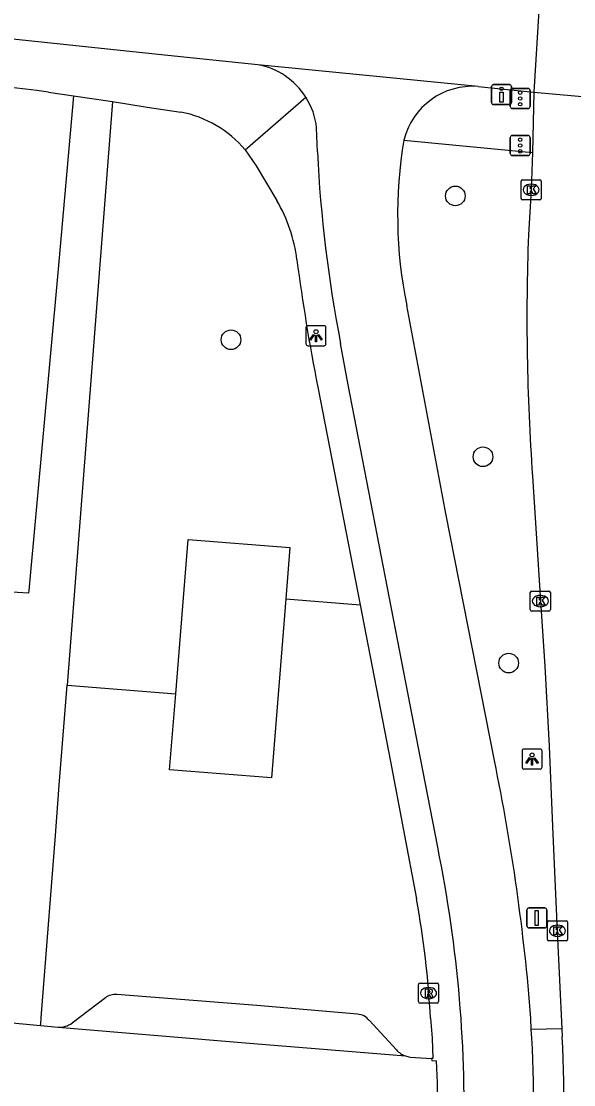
# Model space of a CAD drawing. Extents: x 161848 to 162726, y 385382 to 386521.
# Drawn here: x 162141 to 162168.5, y 386419.4 to 386472.4 of the extents above; entities that cross this region are included whole.
import ezdxf

# ---------------------------------------------------------------- set-up
doc = ezdxf.new("R2010")
doc.units = 0
for name, color, linetype in [('IMGEO_Berm_open', 7, 'Continuous'), ('IMGEO_Boom', 7, 'Continuous'), ('IMGEO_Drukknoppaal', 7, 'Continuous'), ('IMGEO_Fietspad_gesloten', 7, 'Continuous'), ('IMGEO_Groenvoorziening', 7, 'Continuous'), ('IMGEO_Kolk', 7, 'Continuous'), ('IMGEO_Lichtpunt', 7, 'Continuous'), ('IMGEO_Rijbaan_lokaal_gesloten', 7, 'Continuous'), ('IMGEO_Rijbaan_lokaal_open', 7, 'Continuous'), ('IMGEO_Rioolput', 7, 'Continuous'), ('IMGEO_Verkeersbordpaal', 7, 'Continuous'), ('IMGEO_Verkeersregelinstallatiepaal', 7, 'Continuous'), ('IMGEO_Voetpad_gesloten', 7, 'Continuous'), ('IMGEO_Voetpad_open', 7, 'Continuous')]:
    doc.layers.add(name, color=color, linetype=linetype)

msp = doc.modelspace()

# ---------------------------------------------------------------- linework, layer by layer
at = {"layer": 'IMGEO_Berm_open'}
msp.add_lwpolyline([(162167.869, 386422.175), (162166.358, 386422.133)], dxfattribs=at)
at = {"layer": 'IMGEO_Boom'}
for centre in [(162162.574, 386463.672), (162151.407, 386456.507), (162163.951, 386450.676), (162165.23, 386440.395)]:
    msp.add_circle(centre, 0.489, dxfattribs=at)
at = {"layer": 'IMGEO_Drukknoppaal'}
for p, q in [((162164.378, 386468.323), (162164.378, 386469.123)), ((162164.378, 386469.123), (162164.378, 386468.323)), ((162164.478, 386469.223), (162165.268, 386469.223)), ((162165.268, 386469.223), (162164.478, 386469.223)), ((162165.368, 386469.123), (162165.368, 386468.323)), ((162165.368, 386468.323), (162165.368, 386469.123)), ((162165.268, 386468.223), (162164.478, 386468.223)), ((162164.478, 386468.223), (162165.268, 386468.223))]:
    msp.add_line(p, q, dxfattribs=at)
msp.add_lwpolyline([(162164.948, 386468.848), (162164.948, 386468.348), (162164.798, 386468.348), (162164.798, 386468.848), (162164.948, 386468.848)], dxfattribs=at)
msp.add_circle((162164.873, 386469.013), 0.085, dxfattribs=at)
for centre, start, end in [((162164.478, 386469.123), 90, 180), ((162164.478, 386469.123), 90, 180), ((162165.268, 386469.123), 0, 90), ((162165.268, 386469.123), 360, 90), ((162164.478, 386468.323), 180, 270), ((162164.478, 386468.323), 180, 270), ((162165.268, 386468.323), 270, 0), ((162165.268, 386468.323), 270, 0)]:
    msp.add_arc(centre, 0.1, start, end, dxfattribs=at)
at = {"layer": 'IMGEO_Fietspad_gesloten'}
for points in [[(162152.75, 386470.212), (162147.786, 386470.716), (162110.939, 386474.623), (162095.249, 386475.917), (162059.758, 386479.07), (161997.359, 386484.34)], [(162163.707, 386469.123), (162152.75, 386470.212)], [(162163.707, 386469.123), (162166.489, 386468.844)], [(162155.706, 386465.862), (162155.669, 386467.058)], [(162164.519, 386435.546), (162162.11, 386447.847), (162160.155, 386458.21)], [(162161.699, 386431.215), (162160.847, 386435.656), (162157.24, 386454.256), (162156.866, 386456.311)], [(162166.358, 386422.133), (162166.336, 386422.691)], [(162166.385, 386421.705), (162166.358, 386422.133)]]:
    msp.add_lwpolyline(points, dxfattribs=at)
for centre, radius, start, end in [((162152.088, 386466.674), 3.6, 32.2207, 79.3952), ((162163.429, 386465.614), 3.52, 85.4668, 166.1145), ((162152.095, 386466.671), 3.595, 6.1772, 32.3197), ((162182.411, 386462.722), 22.709, 170.527, 191.4593), ((162223.531, 386469.254), 67.91, 182.86272, 190.98696), ((162063.222, 386414.672), 103.426, 4.44676, 11.64369), ((162097.727, 386418.17), 65.288, 358.11247, 11.52528), ((162112.857, 386418.655), 53.615, 354.05, 3.2614)]:
    msp.add_arc(centre, radius, start, end, dxfattribs=at)
at = {"layer": 'IMGEO_Groenvoorziening'}
msp.add_lwpolyline([(162148.653, 386438.858), (162149.267, 386446.55), (162154.339, 386446.147), (162154.136, 386443.591)], dxfattribs=at)
at = {"layer": 'IMGEO_Kolk'}
for p, q in [((162165.85, 386463.552), (162165.85, 386464.404)), ((162165.925, 386464.478), (162166.777, 386464.478)), ((162166.338, 386464.258), (162166.363, 386464.258)), ((162166.851, 386464.404), (162166.851, 386463.552)), ((162166.361, 386463.698), (162166.336, 386463.698)), ((162166.777, 386463.478), (162165.925, 386463.478)), ((162166.383, 386443.983), (162167.235, 386443.983)), ((162166.308, 386443.057), (162166.308, 386443.909)), ((162166.796, 386443.763), (162166.821, 386443.763)), ((162167.309, 386443.909), (162167.309, 386443.057)), ((162167.235, 386442.983), (162166.383, 386442.983)), ((162166.819, 386443.203), (162166.794, 386443.203)), ((162167.233, 386427.554), (162168.085, 386427.554)), ((162167.158, 386426.628), (162167.158, 386427.48)), ((162167.646, 386427.334), (162167.671, 386427.334)), ((162168.159, 386427.48), (162168.159, 386426.628)), ((162168.085, 386426.554), (162167.233, 386426.554)), ((162167.669, 386426.774), (162167.644, 386426.774))]:
    msp.add_line(p, q, dxfattribs=at)
for points in [[(162165.85, 386463.552), (162165.85, 386464.404)], [(162165.925, 386464.478), (162166.777, 386464.478)], [(162166.171, 386464.178), (162166.294, 386464.178), (162166.294, 386464.027), (162166.424, 386464.178), (162166.588, 386464.178), (162166.442, 386464.027), (162166.595, 386463.778), (162166.443, 386463.778), (162166.358, 386463.942), (162166.294, 386463.875), (162166.294, 386463.778), (162166.171, 386463.778), (162166.171, 386464.178)], [(162166.851, 386464.404), (162166.851, 386463.552)], [(162166.777, 386463.478), (162165.925, 386463.478)], [(162166.383, 386443.983), (162167.235, 386443.983)], [(162166.308, 386443.057), (162166.308, 386443.909)], [(162166.629, 386443.683), (162166.752, 386443.683), (162166.752, 386443.532), (162166.882, 386443.683), (162167.046, 386443.683), (162166.9, 386443.532), (162167.053, 386443.283), (162166.901, 386443.283), (162166.816, 386443.447), (162166.752, 386443.38), (162166.752, 386443.283), (162166.629, 386443.283), (162166.629, 386443.683)], [(162167.309, 386443.909), (162167.309, 386443.057)], [(162167.235, 386442.983), (162166.383, 386442.983)], [(162167.233, 386427.554), (162168.085, 386427.554)], [(162167.158, 386426.628), (162167.158, 386427.48)], [(162167.479, 386427.254), (162167.602, 386427.254), (162167.602, 386427.103), (162167.732, 386427.254), (162167.896, 386427.254), (162167.75, 386427.103), (162167.903, 386426.854), (162167.751, 386426.854), (162167.666, 386427.018), (162167.602, 386426.951), (162167.602, 386426.854), (162167.479, 386426.854), (162167.479, 386427.254)], [(162168.159, 386427.48), (162168.159, 386426.628)], [(162168.085, 386426.554), (162167.233, 386426.554)]]:
    msp.add_lwpolyline(points, dxfattribs=at)
for centre, start, end in [((162165.927, 386464.402), 91.552, 178.448), ((162165.927, 386464.402), 91.552, 178.448), ((162166.775, 386464.402), 1.552, 88.448), ((162166.775, 386464.402), 1.552, 88.448), ((162165.927, 386463.554), 181.552, 268.448), ((162165.927, 386463.554), 181.552, 268.448), ((162166.775, 386463.554), 271.552, 358.448), ((162166.775, 386463.554), 271.552, 358.448), ((162166.385, 386443.907), 91.552, 178.448), ((162166.385, 386443.907), 91.552, 178.448), ((162167.233, 386443.907), 1.552, 88.448), ((162167.233, 386443.907), 1.552, 88.448), ((162166.385, 386443.059), 181.552, 268.448), ((162166.385, 386443.059), 181.552, 268.448), ((162167.233, 386443.059), 271.552, 358.448), ((162167.233, 386443.059), 271.552, 358.448), ((162167.235, 386427.478), 91.552, 178.448), ((162167.235, 386427.478), 91.552, 178.448), ((162168.083, 386427.478), 1.552, 88.448), ((162168.083, 386427.478), 1.552, 88.448), ((162167.235, 386426.63), 181.552, 268.448), ((162167.235, 386426.63), 181.552, 268.448), ((162168.083, 386426.63), 271.552, 358.448), ((162168.083, 386426.63), 271.552, 358.448)]:
    msp.add_arc(centre, 0.0765, start, end, dxfattribs=at)
for centre, major_axis, ratio, start_param, end_param in [((162166.337, 386463.978), (-0.387, 0.002), 0.722429, 4.712389, 7.853982), ((162166.362, 386463.978), (-0.39, 0.002), 0.717154, 1.570796, 4.712389), ((162166.795, 386443.483), (-0.387, 0.002), 0.722429, 4.712389, 7.853982), ((162166.82, 386443.483), (-0.39, 0.002), 0.717154, 1.570796, 4.712389), ((162167.645, 386427.054), (-0.387, 0.002), 0.722429, 4.712389, 7.853982), ((162167.67, 386427.054), (-0.39, 0.002), 0.717154, 1.570796, 4.712389)]:
    msp.add_ellipse(centre, major_axis=major_axis, ratio=ratio, start_param=start_param, end_param=end_param, dxfattribs=at)
at = {"layer": 'IMGEO_Lichtpunt'}
for p, q in [((162155.14, 386457.109), (162155.14, 386456.302)), ((162155.14, 386457.109), (162155.14, 386456.302)), ((162156.042, 386457.204), (162155.234, 386457.204)), ((162156.042, 386457.204), (162155.234, 386457.204)), ((162156.136, 386456.302), (162156.136, 386457.109)), ((162156.136, 386456.302), (162156.136, 386457.109)), ((162155.234, 386456.208), (162156.042, 386456.208)), ((162155.234, 386456.208), (162156.042, 386456.208)), ((162165.899, 386436.017), (162165.899, 386435.21)), ((162165.899, 386436.017), (162165.899, 386435.21)), ((162166.801, 386436.112), (162165.993, 386436.112)), ((162166.801, 386436.112), (162165.993, 386436.112)), ((162166.895, 386435.21), (162166.895, 386436.017)), ((162166.895, 386435.21), (162166.895, 386436.017)), ((162165.993, 386435.116), (162166.801, 386435.116)), ((162165.993, 386435.116), (162166.801, 386435.116))]:
    msp.add_line(p, q, dxfattribs=at)
for points in [[(162155.514, 386456.773), (162155.553, 386456.745), (162155.365, 386456.483), (162155.327, 386456.51), (162155.514, 386456.773)], [(162155.616, 386456.725), (162155.663, 386456.725), (162155.663, 386456.403), (162155.616, 386456.403), (162155.616, 386456.725)], [(162155.726, 386456.745), (162155.764, 386456.772), (162155.951, 386456.51), (162155.912, 386456.482), (162155.726, 386456.745)], [(162166.273, 386435.681), (162166.312, 386435.653), (162166.124, 386435.391), (162166.086, 386435.418), (162166.273, 386435.681)], [(162166.375, 386435.633), (162166.422, 386435.633), (162166.422, 386435.311), (162166.375, 386435.311), (162166.375, 386435.633)], [(162166.485, 386435.653), (162166.523, 386435.68), (162166.71, 386435.418), (162166.671, 386435.39), (162166.485, 386435.653)]]:
    msp.add_lwpolyline(points, dxfattribs=at)
for centre in [(162155.639, 386456.907), (162166.398, 386435.815)]:
    msp.add_circle(centre, 0.0994, dxfattribs=at)
for centre, start, end in [((162155.234, 386457.109), 90, 180), ((162155.234, 386457.109), 90, 180), ((162156.042, 386457.109), 0, 90), ((162156.042, 386457.109), 0, 90), ((162155.234, 386456.302), 180, 270), ((162155.234, 386456.302), 180, 270), ((162156.042, 386456.302), 270, 0), ((162156.042, 386456.302), 270, 360), ((162165.993, 386436.017), 90, 180), ((162165.993, 386436.017), 90, 180), ((162166.801, 386436.017), 0, 90), ((162166.801, 386436.017), 0, 90), ((162165.993, 386435.21), 180, 270), ((162165.993, 386435.21), 180, 270), ((162166.801, 386435.21), 270, 0), ((162166.801, 386435.21), 270, 360)]:
    msp.add_arc(centre, 0.0946, start, end, dxfattribs=at)
at = {"layer": 'IMGEO_Rijbaan_lokaal_gesloten'}
for points in [[(162166.73, 386472.906), (162166.489, 386468.844)], [(162166.489, 386468.844), (162170.568, 386468.483)]]:
    msp.add_lwpolyline(points, dxfattribs=at)
at = {"layer": 'IMGEO_Rijbaan_lokaal_open'}
for points in [[(162166.489, 386468.844), (162166.42, 386465.834)], [(162166.42, 386465.834), (162166.351, 386463.978), (162166.217, 386461.737)], [(162166.417, 386449.707), (162166.809, 386443.483), (162167.023, 386440.244), (162167.246, 386436.253), (162167.417, 386432.254), (162167.649, 386427.024), (162167.869, 386422.175)], [(162138.734, 386422.637), (162141.926, 386422.33)], [(162141.926, 386422.33), (162142.796, 386422.246)], [(162142.796, 386422.246), (162152.532, 386421.437), (162160.087, 386420.818)], [(162167.869, 386422.175), (162167.896, 386421.766)], [(162160.322, 386420.763), (162161.394, 386420.695)], [(162161.394, 386420.695), (162161.399, 386420.59), (162161.644, 386420.578)]]:
    msp.add_lwpolyline(points, dxfattribs=at)
for centre, radius, start, end in [((162276.432, 386457.553), 110.294, 177.8258, 184.07912), ((162111.495, 386418.625), 56.489, 354.2483, 3.1874), ((162160.452, 386421.85), 1.095, 250.4994, 263.1555), ((162121.355, 386418.606), 40.337, 354.492, 2.8026)]:
    msp.add_arc(centre, radius, start, end, dxfattribs=at)
at = {"layer": 'IMGEO_Rioolput'}
for p, q in [((162160.742, 386423.522), (162160.742, 386424.374)), ((162160.817, 386424.448), (162161.669, 386424.448)), ((162161.743, 386424.374), (162161.743, 386423.522)), ((162161.23, 386424.228), (162161.255, 386424.228)), ((162161.669, 386423.448), (162160.817, 386423.448)), ((162161.253, 386423.668), (162161.228, 386423.668))]:
    msp.add_line(p, q, dxfattribs=at)
for points in [[(162160.742, 386423.522), (162160.742, 386424.374)], [(162160.817, 386424.448), (162161.669, 386424.448)], [(162161.743, 386424.374), (162161.743, 386423.522)], [(162161.331, 386424.146), (162161.079, 386424.148), (162161.079, 386423.748)], [(162161.079, 386423.748), (162161.203, 386423.748), (162161.203, 386423.91), (162161.214, 386423.91)], [(162161.257, 386424.067), (162161.203, 386424.067), (162161.203, 386423.986)], [(162161.203, 386423.986), (162161.255, 386423.986)], [(162161.261, 386423.881), (162161.332, 386423.748), (162161.472, 386423.748), (162161.407, 386423.874)], [(162161.669, 386423.448), (162160.817, 386423.448)]]:
    msp.add_lwpolyline(points, dxfattribs=at)
for centre, radius, start, end in [((162160.819, 386424.372), 0.0765, 91.552, 178.448), ((162160.819, 386424.372), 0.0765, 91.552, 178.448), ((162161.667, 386424.372), 0.0765, 1.552, 88.448), ((162161.667, 386424.372), 0.0765, 1.552, 88.448), ((162161.213, 386423.857), 0.0533, 26.0293, 88.6989), ((162161.239, 386424.175), 0.19, 274.7715, 282.9687), ((162161.263, 386423.971), 0.0964, 77.0061, 93.1865), ((162161.277, 386424.028), 0.0378, 276.6634, 79.6772), ((162161.33, 386424.036), 0.109, 350.3612, 89.416), ((162161.328, 386424.036), 0.112, 277.5842, 350.9817), ((162161.312, 386423.821), 0.108, 29.5134, 73.7905), ((162160.819, 386423.524), 0.0765, 181.552, 268.448), ((162160.819, 386423.524), 0.0765, 181.552, 268.448), ((162161.667, 386423.524), 0.0765, 271.552, 358.448), ((162161.667, 386423.524), 0.0765, 271.552, 358.448)]:
    msp.add_arc(centre, radius, start, end, dxfattribs=at)
for centre, major_axis, ratio, start_param, end_param in [((162161.229, 386423.948), (-0.387, 0.002), 0.722429, 4.712389, 7.853982), ((162161.254, 386423.948), (-0.39, 0.002), 0.717154, 1.570796, 4.712389)]:
    msp.add_ellipse(centre, major_axis=major_axis, ratio=ratio, start_param=start_param, end_param=end_param, dxfattribs=at)
at = {"layer": 'IMGEO_Verkeersbordpaal'}
for p, q in [((162166.136, 386427.297), (162166.136, 386428.097)), ((162166.136, 386428.097), (162166.136, 386427.297)), ((162166.236, 386428.197), (162167.026, 386428.197)), ((162167.026, 386428.197), (162166.236, 386428.197)), ((162167.126, 386428.097), (162167.126, 386427.297)), ((162167.126, 386427.297), (162167.126, 386428.097)), ((162167.026, 386427.197), (162166.236, 386427.197)), ((162166.236, 386427.197), (162167.026, 386427.197))]:
    msp.add_line(p, q, dxfattribs=at)
msp.add_lwpolyline([(162166.556, 386428.072), (162166.706, 386428.072), (162166.706, 386427.322), (162166.556, 386427.322), (162166.556, 386428.072)], dxfattribs=at)
for centre, start, end in [((162166.236, 386428.097), 90, 180), ((162166.236, 386428.097), 90, 180), ((162167.026, 386428.097), 0, 90), ((162167.026, 386428.097), 360, 90), ((162166.236, 386427.297), 180, 270), ((162166.236, 386427.297), 180, 270), ((162167.026, 386427.297), 270, 0), ((162167.026, 386427.297), 270, 0)]:
    msp.add_arc(centre, 0.1, start, end, dxfattribs=at)
at = {"layer": 'IMGEO_Verkeersregelinstallatiepaal'}
for p, q in [((162165.307, 386468.129), (162165.307, 386468.929)), ((162165.307, 386468.929), (162165.307, 386468.129)), ((162165.407, 386469.029), (162166.197, 386469.029)), ((162166.197, 386469.029), (162165.407, 386469.029)), ((162166.297, 386468.929), (162166.297, 386468.129)), ((162166.297, 386468.129), (162166.297, 386468.929)), ((162166.197, 386468.029), (162165.407, 386468.029)), ((162165.407, 386468.029), (162166.197, 386468.029)), ((162165.306, 386465.785), (162165.306, 386466.585)), ((162165.306, 386466.585), (162165.306, 386465.785)), ((162165.406, 386466.685), (162166.196, 386466.685)), ((162166.196, 386466.685), (162165.406, 386466.685)), ((162166.296, 386466.585), (162166.296, 386465.785)), ((162166.296, 386465.785), (162166.296, 386466.585)), ((162166.196, 386465.685), (162165.406, 386465.685)), ((162165.406, 386465.685), (162166.196, 386465.685))]:
    msp.add_line(p, q, dxfattribs=at)
for centre in [(162165.802, 386468.819), (162165.802, 386468.529), (162165.802, 386468.239), (162165.801, 386466.475), (162165.801, 386466.185), (162165.801, 386465.895)]:
    msp.add_circle(centre, 0.085, dxfattribs=at)
for centre, start, end in [((162165.407, 386468.929), 90, 180), ((162165.407, 386468.929), 90, 180), ((162166.197, 386468.929), 0, 90), ((162166.197, 386468.929), 360, 90), ((162165.407, 386468.129), 180, 270), ((162165.407, 386468.129), 180, 270), ((162166.197, 386468.129), 270, 0), ((162166.197, 386468.129), 270, 0), ((162165.406, 386466.585), 90, 180), ((162165.406, 386466.585), 90, 180), ((162166.196, 386466.585), 0, 90), ((162166.196, 386466.585), 360, 90), ((162165.406, 386465.785), 180, 270), ((162165.406, 386465.785), 180, 270), ((162166.196, 386465.785), 270, 0), ((162166.196, 386465.785), 270, 0)]:
    msp.add_arc(centre, 0.1, start, end, dxfattribs=at)
at = {"layer": 'IMGEO_Voetpad_gesloten'}
for points in [[(162154.136, 386443.591), (162153.426, 386434.669), (162148.351, 386435.072), (162148.653, 386438.858)], [(162154.136, 386443.591), (162157.83, 386443.297)], [(162157.83, 386443.297), (162159.344, 386435.491), (162160.64, 386428.642)], [(162141.926, 386422.33), (162141.931, 386422.422), (162141.954, 386422.721), (162142.663, 386431.809), (162142.858, 386434.308), (162143.246, 386439.287)], [(162143.246, 386439.287), (162148.653, 386438.858)], [(162157.706, 386422.894), (162152.691, 386423.326), (162145.718, 386423.877)], [(162145.151, 386423.709), (162143.504, 386422.452)], [(162159.641, 386421.128), (162158.281, 386422.592)], [(162161.336, 386422.693), (162161.421, 386421.702), (162161.451, 386420.691), (162161.394, 386420.695)]]:
    msp.add_lwpolyline(points, dxfattribs=at)
for centre, radius, start, end in [((162114.66, 386420.247), 46.74, 2.9993, 10.3466), ((162145.635, 386423.118), 0.764, 83.7365, 129.2723), ((162157.677, 386422.141), 0.753, 36.7551, 87.8264), ((162142.825, 386423.467), 1.221, 268.6532, 303.7926), ((162160.444, 386421.807), 1.052, 220.2366, 250.1596)]:
    msp.add_arc(centre, radius, start, end, dxfattribs=at)
at = {"layer": 'IMGEO_Voetpad_open'}
for points in [[(162143.558, 386468.661), (162142.779, 386459.838), (162141.334, 386444.019), (162141.321, 386443.873), (162139.669, 386443.985), (162139.583, 386442.971)], [(162142.314, 386468.841), (162143.558, 386468.661)], [(162145.514, 386468.378), (162143.246, 386439.287)], [(162143.558, 386468.661), (162145.514, 386468.378)], [(162145.514, 386468.378), (162147.233, 386468.096), (162148.913, 386467.849)], [(162152.111, 386465.971), (162155.133, 386468.593)], [(162160.012, 386466.459), (162166.42, 386465.834)], [(162152.111, 386465.971), (162152.667, 386465.178), (162153.686, 386463.444)], [(162155.725, 386454.149), (162157.83, 386443.297)]]:
    msp.add_lwpolyline(points, dxfattribs=at)
for centre, radius, start, end in [((162121.303, 386314.084), 156.177, 82.26845, 85.66033), ((162147.858, 386462.391), 5.559, 40.0925, 79.061), ((162147.202, 386459.602), 7.537, 6.7804, 30.6475), ((162256.083, 386473.844), 102.272, 187.50184, 191.10333)]:
    msp.add_arc(centre, radius, start, end, dxfattribs=at)

doc.saveas('drawing.dxf')
